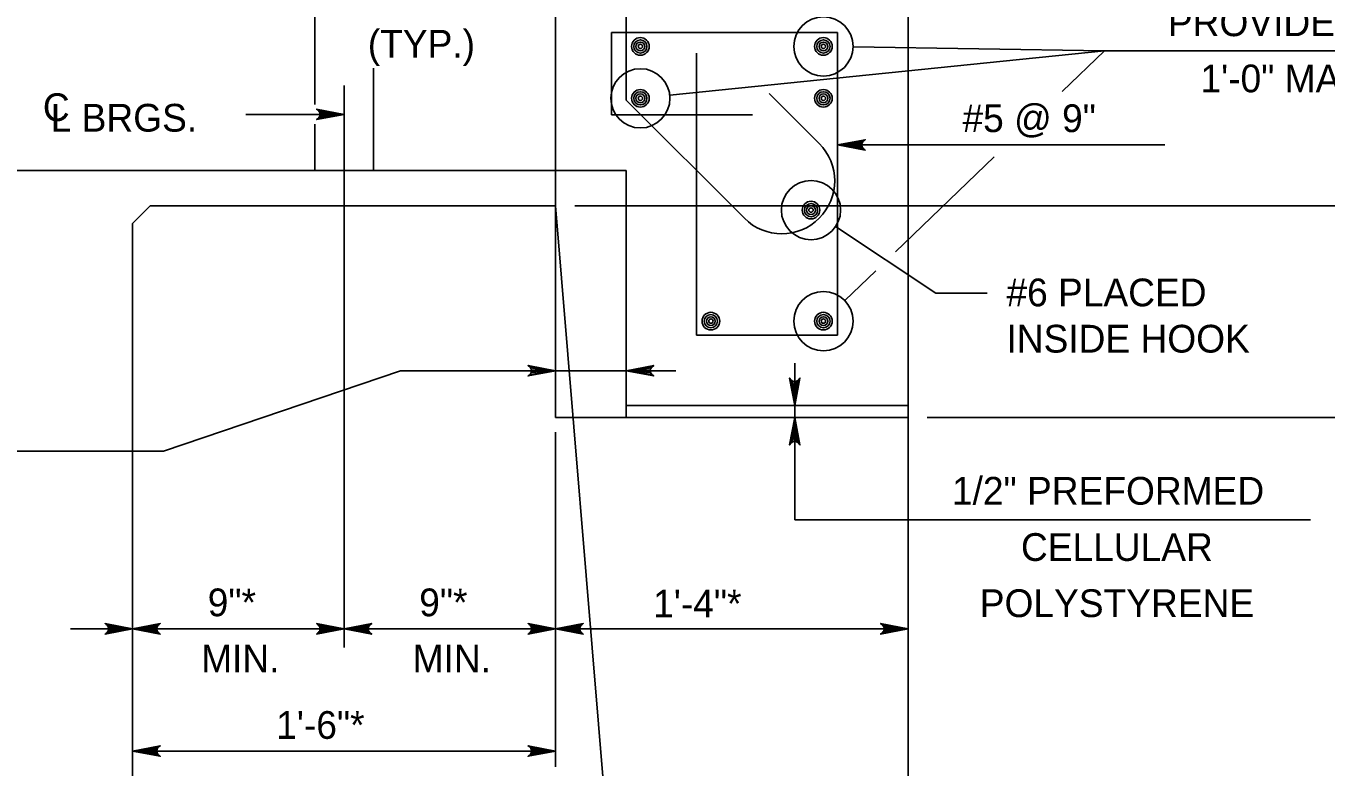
# Model space of a CAD drawing. Extents: x 636530 to 644067, y 294168 to 299122.
# Drawn here: x 640062 to 640202.5, y 296649.9 to 296730 of the extents above; entities that cross this region are included whole.
import ezdxf

# ---------------------------------------------------------------- set-up
doc = ezdxf.new("R2010")
doc.units = 0
doc.layers.add('1', color=7, linetype='Continuous')

msp = doc.modelspace()

# ---------------------------------------------------------------- linework, layer by layer
at = {"layer": '1'}
for p, q in [((640126.85, 296721.99), (640126.85, 296757.57)), ((640119.23, 296714.37), (640119.23, 296749.93)), ((640093.2, 296721.52), (640093.2, 296739.35)), ((640157.33, 296688.97), (640157.33, 296736.92)), ((640125.27, 296720.41), (640125.27, 296729.3)), ((640125.27, 296729.3), (640149.71, 296729.3)), ((640149.71, 296696.59), (640149.71, 296729.3)), ((640178.54, 296727.32), (640131.58, 296722.51)), ((640134.47, 296696.59), (640134.47, 296727.07)), ((640148.17, 296727.79), (640148.17, 296727.79)), ((640178.54, 296727.32), (640151.37, 296727.74)), ((640178.54, 296727.32), (640173.98, 296722.93)), ((640178.54, 296727.32), (640269.62, 296727.32)), ((640099.55, 296714.37), (640099.55, 296725.44)), ((640096.37, 296662.82), (640096.37, 296723.55)), ((640147.71, 296717.3), (640142.32, 296722.69)), ((640139.63, 296709.22), (640126.85, 296721.99)), ((640128.39, 296722.18), (640128.39, 296722.18)), ((640085.74, 296720.45), (640096.37, 296720.45)), ((640140.51, 296720.41), (640125.27, 296720.41)), ((640093.2, 296714.37), (640093.2, 296719.39)), ((640149.71, 296717.15), (640185.07, 296717.15)), ((640166.61, 296715.84), (640155.95, 296705.59)), ((639993.35, 296714.37), (640119.23, 296714.37)), ((640119.23, 296714.37), (640126.85, 296714.37)), ((640126.85, 296688.97), (640126.85, 296714.37)), ((640073.51, 296708.65), (640075.42, 296710.56)), ((640075.42, 296710.56), (640119.23, 296710.56)), ((640119.23, 296687.7), (640119.23, 296710.56)), ((640127.37, 296612.01), (640119.23, 296710.56)), ((640121.3, 296710.56), (640217.91, 296710.56)), ((640146.83, 296710.1), (640146.83, 296710.1)), ((640073.51, 296604.88), (640073.51, 296708.65)), ((640160.32, 296701.12), (640149.49, 296708.33)), ((640153.84, 296703.55), (640150.48, 296700.32)), ((640160.32, 296701.12), (640165.86, 296701.12)), ((640148.17, 296698.1), (640148.17, 296698.1)), ((640134.47, 296696.59), (640149.71, 296696.59)), ((640076.84, 296684.05), (640102.46, 296692.74)), ((640102.46, 296692.74), (640132.21, 296692.74)), ((640145.07, 296676.64), (640145.07, 296693.54)), ((640126.85, 296688.97), (640157.33, 296688.97)), ((640157.33, 296688.97), (640157.33, 296687.7)), ((640119.23, 296687.7), (640157.33, 296687.7)), ((640157.33, 296641.98), (640157.33, 296687.7)), ((640159.4, 296687.7), (640217.91, 296687.7)), ((640119.23, 296649.94), (640119.23, 296686.09)), ((640014.88, 296684.05), (640076.84, 296684.05)), ((640145.07, 296676.64), (640200.81, 296676.64)), ((640073.51, 296664.84), (640066.81, 296664.84)), ((640073.51, 296664.84), (640096.37, 296664.84)), ((640096.37, 296664.84), (640119.23, 296664.84)), ((640119.23, 296664.84), (640157.33, 296664.84)), ((640073.51, 296651.63), (640119.23, 296651.63))]:
    msp.add_line(p, q, dxfattribs=at)
for points in [[(640096.37, 296720.45), (640093.39, 296719.89), (640093.51, 296719.97), (640093.62, 296720.05), (640093.68, 296720.15), (640093.74, 296720.25), (640093.76, 296720.35), (640093.77, 296720.45), (640093.76, 296720.55), (640093.74, 296720.65), (640093.68, 296720.75), (640093.62, 296720.85), (640093.51, 296720.93), (640093.39, 296721), (640096.37, 296720.45), (640093.51, 296720.93), (640093.62, 296720.85), (640096.37, 296720.45), (640093.68, 296720.75), (640093.74, 296720.65), (640096.37, 296720.45), (640093.76, 296720.55), (640093.77, 296720.45), (640096.37, 296720.45), (640093.76, 296720.35), (640093.74, 296720.25), (640096.37, 296720.45), (640093.68, 296720.15), (640093.62, 296720.05), (640096.37, 296720.45), (640093.51, 296719.97)], [(640149.71, 296717.15), (640152.7, 296717.71), (640152.58, 296717.63), (640152.47, 296717.55), (640152.41, 296717.45), (640152.35, 296717.35), (640152.33, 296717.25), (640152.31, 296717.15), (640152.33, 296717.05), (640152.35, 296716.95), (640152.41, 296716.85), (640152.47, 296716.75), (640152.58, 296716.67), (640152.7, 296716.59), (640149.71, 296717.15), (640152.58, 296716.67), (640152.47, 296716.75), (640149.71, 296717.15), (640152.41, 296716.85), (640152.35, 296716.95), (640149.71, 296717.15), (640152.33, 296717.05), (640152.31, 296717.15), (640149.71, 296717.15), (640152.33, 296717.25), (640152.35, 296717.35), (640149.71, 296717.15), (640152.41, 296717.45), (640152.47, 296717.55), (640149.71, 296717.15), (640152.58, 296717.63)], [(640119.23, 296692.74), (640116.25, 296692.18), (640116.48, 296692.34), (640116.6, 296692.54), (640116.63, 296692.74), (640116.6, 296692.94), (640116.48, 296693.14), (640116.25, 296693.3), (640119.23, 296692.74), (640116.48, 296693.14), (640116.6, 296692.94), (640119.23, 296692.74), (640116.63, 296692.74), (640116.6, 296692.54), (640119.23, 296692.74), (640116.48, 296692.34)], [(640126.85, 296692.74), (640129.84, 296693.3), (640129.61, 296693.14), (640129.49, 296692.94), (640129.45, 296692.74), (640129.49, 296692.54), (640129.61, 296692.34), (640129.84, 296692.18), (640126.85, 296692.74), (640129.61, 296692.34), (640129.49, 296692.54), (640126.85, 296692.74), (640129.45, 296692.74), (640129.49, 296692.94), (640126.85, 296692.74), (640129.61, 296693.14)], [(640145.07, 296688.97), (640144.51, 296691.95), (640144.67, 296691.72), (640144.87, 296691.6), (640145.07, 296691.57), (640145.27, 296691.6), (640145.47, 296691.72), (640145.63, 296691.95), (640145.07, 296688.97), (640145.47, 296691.72), (640145.27, 296691.6), (640145.07, 296688.97), (640145.07, 296691.57), (640144.87, 296691.6), (640145.07, 296688.97), (640144.67, 296691.72)], [(640145.07, 296687.7), (640145.63, 296684.72), (640145.47, 296684.95), (640145.27, 296685.07), (640145.07, 296685.1), (640144.87, 296685.07), (640144.67, 296684.95), (640144.51, 296684.72), (640145.07, 296687.7), (640144.67, 296684.95), (640144.87, 296685.07), (640145.07, 296687.7), (640145.07, 296685.1), (640145.27, 296685.07), (640145.07, 296687.7), (640145.47, 296684.95)], [(640073.51, 296664.84), (640070.53, 296664.28), (640070.65, 296664.36), (640070.76, 296664.44), (640070.82, 296664.54), (640070.88, 296664.64), (640070.9, 296664.74), (640070.91, 296664.84), (640070.9, 296664.94), (640070.88, 296665.04), (640070.82, 296665.14), (640070.76, 296665.24), (640070.65, 296665.32), (640070.53, 296665.4), (640073.51, 296664.84), (640070.65, 296665.32), (640070.76, 296665.24), (640073.51, 296664.84), (640070.82, 296665.14), (640070.88, 296665.04), (640073.51, 296664.84), (640070.9, 296664.94), (640070.91, 296664.84), (640073.51, 296664.84), (640070.9, 296664.74), (640070.88, 296664.64), (640073.51, 296664.84), (640070.82, 296664.54), (640070.76, 296664.44), (640073.51, 296664.84), (640070.65, 296664.36)], [(640073.51, 296664.84), (640076.5, 296665.4), (640076.38, 296665.32), (640076.27, 296665.24), (640076.21, 296665.14), (640076.15, 296665.04), (640076.13, 296664.94), (640076.11, 296664.84), (640076.13, 296664.74), (640076.15, 296664.64), (640076.21, 296664.54), (640076.27, 296664.44), (640076.38, 296664.36), (640076.5, 296664.28), (640073.51, 296664.84), (640076.38, 296664.36), (640076.27, 296664.44), (640073.51, 296664.84), (640076.21, 296664.54), (640076.15, 296664.64), (640073.51, 296664.84), (640076.13, 296664.74), (640076.11, 296664.84), (640073.51, 296664.84), (640076.13, 296664.94), (640076.15, 296665.04), (640073.51, 296664.84), (640076.21, 296665.14), (640076.27, 296665.24), (640073.51, 296664.84), (640076.38, 296665.32)], [(640096.37, 296664.84), (640093.39, 296664.28), (640093.51, 296664.36), (640093.62, 296664.44), (640093.68, 296664.54), (640093.74, 296664.64), (640093.76, 296664.74), (640093.77, 296664.84), (640093.76, 296664.94), (640093.74, 296665.04), (640093.68, 296665.14), (640093.62, 296665.24), (640093.51, 296665.32), (640093.39, 296665.4), (640096.37, 296664.84), (640093.51, 296665.32), (640093.62, 296665.24), (640096.37, 296664.84), (640093.68, 296665.14), (640093.74, 296665.04), (640096.37, 296664.84), (640093.76, 296664.94), (640093.77, 296664.84), (640096.37, 296664.84), (640093.76, 296664.74), (640093.74, 296664.64), (640096.37, 296664.84), (640093.68, 296664.54), (640093.62, 296664.44), (640096.37, 296664.84), (640093.51, 296664.36)], [(640096.37, 296664.84), (640099.36, 296665.4), (640099.24, 296665.32), (640099.13, 296665.24), (640099.07, 296665.14), (640099.01, 296665.04), (640098.99, 296664.94), (640098.97, 296664.84), (640098.99, 296664.74), (640099.01, 296664.64), (640099.07, 296664.54), (640099.13, 296664.44), (640099.24, 296664.36), (640099.36, 296664.28), (640096.37, 296664.84), (640099.24, 296664.36), (640099.13, 296664.44), (640096.37, 296664.84), (640099.07, 296664.54), (640099.01, 296664.64), (640096.37, 296664.84), (640098.99, 296664.74), (640098.97, 296664.84), (640096.37, 296664.84), (640098.99, 296664.94), (640099.01, 296665.04), (640096.37, 296664.84), (640099.07, 296665.14), (640099.13, 296665.24), (640096.37, 296664.84), (640099.24, 296665.32)], [(640119.23, 296664.84), (640116.25, 296664.28), (640116.37, 296664.36), (640116.48, 296664.44), (640116.54, 296664.54), (640116.6, 296664.64), (640116.62, 296664.74), (640116.63, 296664.84), (640116.62, 296664.94), (640116.6, 296665.04), (640116.54, 296665.14), (640116.48, 296665.24), (640116.37, 296665.32), (640116.25, 296665.4), (640119.23, 296664.84), (640116.37, 296665.32), (640116.48, 296665.24), (640119.23, 296664.84), (640116.54, 296665.14), (640116.6, 296665.04), (640119.23, 296664.84), (640116.62, 296664.94), (640116.63, 296664.84), (640119.23, 296664.84), (640116.62, 296664.74), (640116.6, 296664.64), (640119.23, 296664.84), (640116.54, 296664.54), (640116.48, 296664.44), (640119.23, 296664.84), (640116.37, 296664.36)], [(640119.23, 296664.84), (640122.22, 296665.4), (640122.1, 296665.32), (640121.99, 296665.24), (640121.93, 296665.14), (640121.87, 296665.04), (640121.85, 296664.94), (640121.83, 296664.84), (640121.85, 296664.74), (640121.87, 296664.64), (640121.93, 296664.54), (640121.99, 296664.44), (640122.1, 296664.36), (640122.22, 296664.28), (640119.23, 296664.84), (640122.1, 296664.36), (640121.99, 296664.44), (640119.23, 296664.84), (640121.93, 296664.54), (640121.87, 296664.64), (640119.23, 296664.84), (640121.85, 296664.74), (640121.83, 296664.84), (640119.23, 296664.84), (640121.85, 296664.94), (640121.87, 296665.04), (640119.23, 296664.84), (640121.93, 296665.14), (640121.99, 296665.24), (640119.23, 296664.84), (640122.1, 296665.32)], [(640157.33, 296664.84), (640154.35, 296664.28), (640154.47, 296664.36), (640154.58, 296664.44), (640154.64, 296664.54), (640154.7, 296664.64), (640154.72, 296664.74), (640154.73, 296664.84), (640154.72, 296664.94), (640154.7, 296665.04), (640154.64, 296665.14), (640154.58, 296665.24), (640154.47, 296665.32), (640154.35, 296665.4), (640157.33, 296664.84), (640154.47, 296665.32), (640154.58, 296665.24), (640157.33, 296664.84), (640154.64, 296665.14), (640154.7, 296665.04), (640157.33, 296664.84), (640154.72, 296664.94), (640154.73, 296664.84), (640157.33, 296664.84), (640154.72, 296664.74), (640154.7, 296664.64), (640157.33, 296664.84), (640154.64, 296664.54), (640154.58, 296664.44), (640157.33, 296664.84), (640154.47, 296664.36)], [(640073.51, 296651.63), (640076.5, 296652.19), (640076.38, 296652.11), (640076.27, 296652.03), (640076.21, 296651.93), (640076.15, 296651.83), (640076.13, 296651.73), (640076.11, 296651.63), (640076.13, 296651.53), (640076.15, 296651.43), (640076.21, 296651.33), (640076.27, 296651.23), (640076.38, 296651.15), (640076.5, 296651.07), (640073.51, 296651.63), (640076.38, 296651.15), (640076.27, 296651.23), (640073.51, 296651.63), (640076.21, 296651.33), (640076.15, 296651.43), (640073.51, 296651.63), (640076.13, 296651.53), (640076.11, 296651.63), (640073.51, 296651.63), (640076.13, 296651.73), (640076.15, 296651.83), (640073.51, 296651.63), (640076.21, 296651.93), (640076.27, 296652.03), (640073.51, 296651.63), (640076.38, 296652.11)], [(640119.23, 296651.63), (640116.25, 296651.07), (640116.37, 296651.15), (640116.48, 296651.23), (640116.54, 296651.33), (640116.6, 296651.43), (640116.62, 296651.53), (640116.63, 296651.63), (640116.62, 296651.73), (640116.6, 296651.83), (640116.54, 296651.93), (640116.48, 296652.03), (640116.37, 296652.11), (640116.25, 296652.19), (640119.23, 296651.63), (640116.37, 296652.11), (640116.48, 296652.03), (640119.23, 296651.63), (640116.54, 296651.93), (640116.6, 296651.83), (640119.23, 296651.63), (640116.62, 296651.73), (640116.63, 296651.63), (640119.23, 296651.63), (640116.62, 296651.53), (640116.6, 296651.43), (640119.23, 296651.63), (640116.54, 296651.33), (640116.48, 296651.23), (640119.23, 296651.63), (640116.37, 296651.15)]]:
    msp.add_lwpolyline(points, dxfattribs=at)
for points in [[(640119.23, 296687.7), (640126.85, 296687.7), (640126.85, 296714.37), (640119.23, 296714.37)], [(640126.85, 296687.7), (640157.33, 296687.7), (640157.33, 296688.97), (640126.85, 296688.97)]]:
    msp.add_lwpolyline(points, close=True, dxfattribs=at)
for centre, radius in [((640148.17, 296727.79), 3.2), ((640128.39, 296727.79), 0.952), ((640128.39, 296727.79), 0.714), ((640128.39, 296727.79), 0.476), ((640128.39, 296727.79), 0.238), ((640148.17, 296727.79), 0.952), ((640148.17, 296727.79), 0.714), ((640148.17, 296727.79), 0.476), ((640148.17, 296727.79), 0.238), ((640128.39, 296722.18), 3.2), ((640128.39, 296722.18), 0.952), ((640128.39, 296722.18), 0.714), ((640128.39, 296722.18), 0.476), ((640128.39, 296722.18), 0.238), ((640148.17, 296722.18), 0.952), ((640148.17, 296722.18), 0.714), ((640148.17, 296722.18), 0.476), ((640148.17, 296722.18), 0.238), ((640146.83, 296710.1), 3.2), ((640146.83, 296710.1), 0.952), ((640146.83, 296710.1), 0.714), ((640146.83, 296710.1), 0.476), ((640146.83, 296710.1), 0.238), ((640148.17, 296698.1), 3.2), ((640136.01, 296698.1), 0.952), ((640136.01, 296698.1), 0.714), ((640136.01, 296698.1), 0.476), ((640148.17, 296698.1), 0.952), ((640148.17, 296698.1), 0.714), ((640148.17, 296698.1), 0.476), ((640136.01, 296698.1), 0.238), ((640148.17, 296698.1), 0.238)]:
    msp.add_circle(centre, radius, dxfattribs=at)
msp.add_arc((640143.67, 296713.26), 5.72, 225, 45, dxfattribs=at)

# ---------------------------------------------------------------- texts
for s, p in [('PROVIDE #5 BARS AS INDICATED,', (640185.4, 296728.9)), ('(TYP.)', (640098.93, 296726.58)), ('1\'-0" MAX. VERTICAL SPACING', (640188.92, 296722.83)), ('C', (640063.81, 296719.72)), ('L BRGS.', (640064.66, 296718.58)), ('#5 @ 9"', (640163.2, 296718.53)), ('9"*', (640081.63, 296666.2)), ('9"*', (640104.49, 296666.2)), ('1\'-4"*', (640129.77, 296666.07)), ('MIN.', (640080.92, 296660.13)), ('MIN.', (640103.78, 296660.13)), ('1\'-6"*', (640089.03, 296652.95))]:
    msp.add_text(s, height=3, dxfattribs=at).set_placement(p)
for s, p in [('#6 PLACED', (640167.95, 296699.7)), ('INSIDE HOOK', (640167.95, 296694.7)), ('1/2" PREFORMED', (640162.06, 296678.26)), ('CELLULAR', (640169.52, 296672.18)), ('POLYSTYRENE', (640165.07, 296666.11))]:
    msp.add_text(s, height=3, rotation=360, dxfattribs=at).set_placement(p)

doc.saveas('drawing.dxf')
